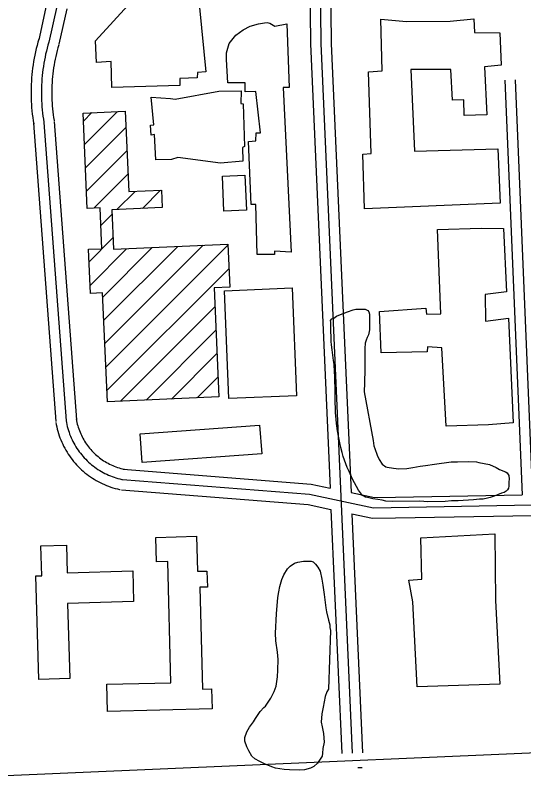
# Model space of a CAD drawing. Extents: x 3313442 to 3351311, y 721974 to 747360.
# Drawn here: x 3324830 to 3325566, y 734675 to 735775 of the extents above; entities that cross this region are included whole.
import ezdxf

# ---------------------------------------------------------------- set-up
doc = ezdxf.new("R2010")
doc.units = 0
for name, color, linetype in [('V-BLDG-OTLN', 7, 'Continuous'), ('V-ROAD-CNTR', 7, 'Continuous'), ('V-SITE-VEGE', 7, 'Continuous')]:
    doc.layers.add(name, color=color, linetype=linetype)

msp = doc.modelspace()

# ---------------------------------------------------------------- linework, layer by layer
at = {"layer": 'V-BLDG-OTLN'}
for p, q in [((3324928.5, 735621.9), (3324940.7, 735634.1)), ((3324930, 735588), (3324977.7, 735635.7)), ((3324931.6, 735554.2), (3324990.1, 735612.7)), ((3324933.1, 735520.4), (3324991.6, 735578.9)), ((3324943.8, 735495.8), (3324993.1, 735545.1)), ((3324977.1, 735493.7), (3325003.4, 735520)), ((3325014.2, 735495.4), (3325040.4, 735521.7)), ((3324953.8, 735470.4), (3324969.8, 735486.3)), ((3324936.5, 735417.7), (3324971.3, 735452.5)), ((3324938.1, 735383.9), (3324991.1, 735436.9)), ((3324956.5, 735367), (3325028.1, 735438.6)), ((3324958, 735333.2), (3325065.1, 735440.3)), ((3324959.6, 735299.4), (3325102.2, 735442)), ((3324961.1, 735265.5), (3325137.8, 735442.3)), ((3324962.6, 735231.7), (3325139.4, 735408.4)), ((3324982.1, 735215.9), (3325118.9, 735352.6)), ((3325019.2, 735217.5), (3325120.4, 735318.8)), ((3325056.2, 735219.2), (3325122, 735285)), ((3325093.2, 735220.9), (3325123.5, 735251.2))]:
    msp.add_line(p, q, dxfattribs=at)
for points in [[(3324945.9, 735737.9), (3325029.6, 735829.7), (3325061.4, 735829), (3325060.2, 735838.3), (3325063.4, 735845.2), (3325068.2, 735846), (3325074.3, 735841.6), (3325075.2, 735815), (3325100.2, 735814.3), (3325103.5, 735792.6), (3325096.7, 735786.5), (3325105.6, 735693.1), (3325093.9, 735692.2), (3325093.5, 735684.6), (3325068.2, 735683.7), (3325068.2, 735673.6), (3324969.5, 735670.3), (3324968.6, 735708.2), (3324947.6, 735706.5)], [(3325335.8, 735494.8), (3325333.1, 735574.1), (3325345.1, 735575), (3325341.4, 735693.4), (3325361.1, 735694.7), (3325359.1, 735769.6), (3325396.6, 735766.1), (3325459.5, 735766.8), (3325494.1, 735769.8), (3325495, 735750.1), (3325531.6, 735749.8), (3325533.5, 735702.7), (3325509.3, 735700.2), (3325512.8, 735630.9), (3325480.2, 735630), (3325479.7, 735652.5), (3325463.2, 735652.1), (3325460.6, 735696.7), (3325402.6, 735696.5), (3325408, 735578.1), (3325528.8, 735581.5), (3325532, 735502.9)], [(3325229.6, 735431.9), (3325205.1, 735433.4), (3325205.5, 735428.5), (3325180.1, 735428.4), (3325178.2, 735500.9), (3325171.7, 735500.9), (3325167.7, 735592.3), (3325178.1, 735593.1), (3325178.9, 735604.8), (3325184.9, 735604.8), (3325178.2, 735664.8), (3325162.9, 735664), (3325162.8, 735677.3), (3325137.9, 735677.1), (3325135.7, 735711), (3325135.7, 735720.6), (3325139.6, 735734.3), (3325149.2, 735746.1), (3325159.7, 735754.2), (3325170.1, 735759.5), (3325182.2, 735762.7), (3325190.6, 735764), (3325194.7, 735764.8), (3325198.3, 735763.6), (3325205.6, 735759.2), (3325223.3, 735762.5), (3325226.5, 735670.7), (3325217.7, 735670.3)], [(3325033.3, 735565.9), (3325031.5, 735602.5), (3325026.6, 735601.3), (3325025.8, 735615.8), (3325030.6, 735616.6), (3325026.8, 735656.5), (3325054.6, 735654.6), (3325061.4, 735653.4), (3325124.6, 735665.4), (3325156.9, 735665.9), (3325156.5, 735647.4), (3325159.8, 735647), (3325161.7, 735585), (3325158.8, 735583.4), (3325159.3, 735563.6), (3325127.1, 735561.1), (3325065.5, 735569.3), (3325056.2, 735566)], [(3324928, 735633.5), (3324989, 735636.2), (3324994.3, 735519.6), (3325041.5, 735521.7), (3325042.6, 735496.7), (3324969.5, 735493.4), (3324972.1, 735436.1), (3325137.8, 735443.6), (3325140.6, 735381.1), (3325117.7, 735380.1), (3325124.8, 735222.3), (3324963.4, 735215), (3324956.2, 735372.9), (3324938.6, 735372.1), (3324935.7, 735436.1), (3324955.4, 735437), (3324952.7, 735496.2), (3324934.2, 735495.3)], [(3325132, 735491.4), (3325129.8, 735542.2), (3325162.3, 735543.6), (3325164.6, 735492.9)], [(3325359.8, 735286.2), (3325357.5, 735345.8), (3325424.7, 735350.6), (3325425.2, 735342.1), (3325446.1, 735342.6), (3325441.5, 735464.7), (3325504.7, 735466.6), (3325537, 735466.3), (3325541.4, 735374.5), (3325510.4, 735370.7), (3325511, 735332), (3325544, 735336.2), (3325551.1, 735184.8), (3325515.3, 735181.8), (3325454.1, 735179.9), (3325447.5, 735293.5), (3325427, 735294.6), (3325426.6, 735287.8)], [(3325139.3, 735220), (3325132.8, 735376), (3325230.7, 735380.1), (3325237.2, 735224)], [(3325013.7, 735127.2), (3325010.6, 735168.6), (3325183.7, 735181.5), (3325186.8, 735140)], [(3324963.4, 734766.4), (3324962.4, 734805.9), (3325055.2, 734808.2), (3325050.8, 734983.9), (3325034.5, 734983.5), (3325033.6, 735018.8), (3325092.3, 735020.3), (3325093.6, 734969.6), (3325107.5, 734970), (3325108.1, 734946.7), (3325097.1, 734946.5), (3325100.8, 734798.9), (3325114.2, 734799.2), (3325115, 734770.2)], [(3325411.9, 734802.3), (3325405.7, 734925.6), (3325399.9, 734956.9), (3325418.9, 734958.2), (3325417, 735018.2), (3325524.5, 735024), (3325525.3, 734927.3), (3325531.5, 734806.1)], [(3324864.1, 734812.7), (3324859.4, 734962.9), (3324868.2, 734963.2), (3324866.9, 735006.3), (3324903.8, 735007.5), (3324905.1, 734967.2), (3324999.9, 734970.1), (3325001.2, 734926.1), (3324905.5, 734923.1), (3324908.9, 734814.1)]]:
    msp.add_lwpolyline(points, close=True, dxfattribs=at)
at = {"layer": 'V-ROAD-CNTR'}
msp.add_line((3325332.4, 734685), (3325325.9, 734684.7), dxfattribs=at)
for points in [[(3325250.9, 736547.8), (3325250.1, 736427.5), (3325252, 736237.3), (3325257.4, 735733.6), (3325285.7, 735090.3)], [(3325265.9, 736547.7), (3325265.1, 736427.5), (3325267, 736237.5), (3325272.4, 735734), (3325317.7, 734706.2)], [(3325280.9, 736547.6), (3325280.1, 736427.5), (3325282, 736237.6), (3325287.4, 735734.4), (3325316.1, 735083.9)], [(3324875.3, 735791.1), (3324863.8, 735739.6)], [(3324890, 735787.8), (3324878.4, 735736.4)], [(3324904.6, 735784.6), (3324893.1, 735733.1)], [(3324864, 735740.5), (3324862.7, 735736.1), (3324861.5, 735731.5), (3324860.3, 735726.8), (3324859.2, 735722.2), (3324858.2, 735717.5), (3324857.3, 735712.8), (3324856.4, 735708.1), (3324855.7, 735703.3), (3324855, 735698.6), (3324854.4, 735693.9), (3324853.9, 735689.1), (3324853.5, 735684.3), (3324853.2, 735679.6), (3324852.9, 735674.8), (3324852.7, 735670), (3324852.7, 735665.2), (3324852.7, 735660.4), (3324852.8, 735655.6), (3324852.9, 735650.9), (3324853.2, 735646.1), (3324853.5, 735641.3), (3324854, 735636.5), (3324854.5, 735631.8), (3324855.1, 735627), (3324855.7, 735622.3), (3324856.5, 735617.7), (3324856.5, 735617.3)], [(3324878.4, 735736.4), (3324877.2, 735732), (3324876, 735727.7), (3324874.9, 735723.3), (3324873.8, 735718.9), (3324872.9, 735714.5), (3324872, 735710), (3324871.2, 735705.6), (3324870.5, 735701.1), (3324869.9, 735696.6), (3324869.3, 735692.1), (3324868.8, 735687.7), (3324868.5, 735683.2), (3324868.1, 735678.6), (3324867.9, 735674.1), (3324867.7, 735669.6), (3324867.7, 735665.1), (3324867.7, 735660.6), (3324867.8, 735656.1), (3324867.9, 735651.5), (3324868.2, 735647), (3324868.5, 735642.5), (3324868.9, 735638), (3324869.4, 735633.5), (3324869.9, 735629), (3324870.6, 735624.6), (3324871.3, 735620.1), (3324871.3, 735619.8)], [(3324892.8, 735732.2), (3324891.6, 735728), (3324890.5, 735723.9), (3324889.4, 735719.7), (3324888.5, 735715.6), (3324887.6, 735711.4), (3324886.8, 735707.3), (3324886, 735703.1), (3324885.3, 735698.9), (3324884.7, 735694.7), (3324884.2, 735690.4), (3324883.8, 735686.2), (3324883.4, 735682), (3324883.1, 735677.7), (3324882.9, 735673.5), (3324882.7, 735669.2), (3324882.7, 735665), (3324882.7, 735660.7), (3324882.7, 735656.5), (3324882.9, 735652.2), (3324883.1, 735648), (3324883.4, 735643.7), (3324883.8, 735639.5), (3324884.3, 735635.3), (3324884.8, 735631), (3324885.4, 735626.8), (3324886.1, 735622.5), (3324886.1, 735622.3)], [(3325538.9, 735680.9), (3325563.9, 735080.5)], [(3325553.9, 735681.6), (3325579.5, 735065.8)], [(3324856.4, 735618.7), (3324888.4, 735186.7)], [(3324871.3, 735619.8), (3324903.4, 735187.8)], [(3324886.3, 735621), (3324918.4, 735188.9)], [(3324888.6, 735185.1), (3324889.2, 735182.1), (3324889.9, 735178.8), (3324890.6, 735175.6), (3324891.5, 735172.4), (3324892.4, 735169.3), (3324893.5, 735166.1), (3324894.6, 735163), (3324895.8, 735159.9), (3324897.1, 735156.9), (3324898.5, 735153.9), (3324899.9, 735150.9), (3324901.5, 735148), (3324903.1, 735145.1), (3324904.8, 735142.2), (3324906.5, 735139.4), (3324908.4, 735136.7), (3324910.3, 735134), (3324912.3, 735131.4), (3324914.4, 735128.8), (3324916.5, 735126.3), (3324918.7, 735123.8), (3324921, 735121.4), (3324923.4, 735119.1), (3324925.8, 735116.8), (3324928.2, 735114.6), (3324930.8, 735112.5), (3324933.4, 735110.4), (3324936, 735108.4), (3324938.7, 735106.5), (3324941.5, 735104.7), (3324944.3, 735102.9), (3324947.1, 735101.2), (3324950, 735099.6), (3324952.9, 735098.1), (3324955.9, 735096.7), (3324958.9, 735095.3), (3324962, 735094), (3324965.1, 735092.8), (3324968.2, 735091.7), (3324971.3, 735090.7), (3324974.5, 735089.8), (3324977.7, 735088.9), (3324980.8, 735088.2), (3324981.9, 735088)], [(3324903.4, 735187.8), (3324903.9, 735185), (3324904.5, 735182.1), (3324905.2, 735179.3), (3324905.9, 735176.5), (3324906.8, 735173.7), (3324907.7, 735171), (3324908.6, 735168.3), (3324909.7, 735165.6), (3324910.8, 735162.9), (3324912, 735160.3), (3324913.3, 735157.7), (3324914.6, 735155.1), (3324916.1, 735152.6), (3324917.5, 735150.1), (3324919.1, 735147.7), (3324920.7, 735145.3), (3324922.4, 735142.9), (3324924.1, 735140.6), (3324926, 735138.4), (3324927.8, 735136.2), (3324929.8, 735134), (3324931.8, 735131.9), (3324933.8, 735129.9), (3324935.9, 735127.9), (3324938.1, 735126), (3324940.3, 735124.1), (3324942.5, 735122.3), (3324944.9, 735120.6), (3324947.2, 735118.9), (3324949.6, 735117.3), (3324952.1, 735115.7), (3324954.6, 735114.3), (3324957.1, 735112.8), (3324959.7, 735111.5), (3324962.3, 735110.3), (3324964.9, 735109.1), (3324967.6, 735107.9), (3324970.3, 735106.9), (3324973, 735105.9), (3324975.7, 735105), (3324978.5, 735104.2), (3324981.3, 735103.5), (3324984.1, 735102.8), (3324985.1, 735102.6)], [(3324918.2, 735190.5), (3324918.6, 735187.8), (3324919.1, 735185.4), (3324919.7, 735183), (3324920.4, 735180.6), (3324921.1, 735178.2), (3324921.8, 735175.9), (3324922.7, 735173.5), (3324923.6, 735171.2), (3324924.6, 735168.9), (3324925.6, 735166.7), (3324926.7, 735164.5), (3324927.8, 735162.3), (3324929, 735160.1), (3324930.3, 735158), (3324931.6, 735155.9), (3324933, 735153.8), (3324934.5, 735151.8), (3324936, 735149.9), (3324937.5, 735147.9), (3324939.1, 735146), (3324940.8, 735144.2), (3324942.5, 735142.4), (3324944.2, 735140.6), (3324946, 735138.9), (3324947.9, 735137.3), (3324949.8, 735135.7), (3324951.7, 735134.2), (3324953.7, 735132.7), (3324955.7, 735131.2), (3324957.8, 735129.8), (3324959.9, 735128.5), (3324962, 735127.3), (3324964.2, 735126.1), (3324966.4, 735124.9), (3324968.6, 735123.8), (3324970.9, 735122.8), (3324973.2, 735121.9), (3324975.5, 735121), (3324977.8, 735120.1), (3324980.2, 735119.4), (3324982.5, 735118.7), (3324984.9, 735118), (3324987.4, 735117.5), (3324988.2, 735117.3)], [(3324986.3, 735117.6), (3325258.2, 735096.1), (3325285.7, 735090.3)], [(3324985.1, 735102.6), (3325256.1, 735081.2), (3325348.8, 735061.7), (3325578.3, 735065.7), (3325903.2, 735081.8)], [(3324983.9, 735087.7), (3325254, 735066.3), (3325287.1, 735059.3)], [(3325316.1, 735083.9), (3325350.2, 735076.7), (3325380.6, 735077.2)], [(3325380.6, 735077.2), (3325563.9, 735080.5)], [(3325380.4, 735047.2), (3325578.8, 735050.7), (3325892.4, 735066.2)], [(3325287.1, 735059.3), (3325302.7, 734705.5)], [(3325317.4, 735052.9), (3325332.7, 734706.8)], [(3325317.4, 735052.9), (3325347.3, 735046.7), (3325380.4, 735047.2)], [(3327445.3, 734781.4), (3325663.8, 734710.1), (3324415, 734655.9)]]:
    msp.add_lwpolyline(points, dxfattribs=at)
at = {"layer": 'V-SITE-VEGE'}
for points in [[(3325339.3, 735308.4), (3325337.9, 735304.4), (3325336.5, 735299.9), (3325336, 735292.2), (3325336.3, 735256.4), (3325335.8, 735248.7), (3325335.6, 735238.7), (3325335, 735233.6), (3325335.1, 735229.6), (3325348.4, 735158.9), (3325349.4, 735151.5), (3325350.5, 735147.3), (3325354, 735137.9), (3325356.9, 735131.4), (3325361.2, 735124.6), (3325366.7, 735121.2), (3325368.7, 735120.4), (3325377.5, 735118.8), (3325385.2, 735118), (3325397.1, 735118.6), (3325405.6, 735119.8), (3325416.1, 735121.9), (3325424.1, 735123.1), (3325437.2, 735124.9), (3325461, 735128), (3325470.1, 735128.3), (3325486.6, 735128.5), (3325497.7, 735128), (3325501.1, 735127.4), (3325516.5, 735124.4), (3325526.2, 735120), (3325531.4, 735116.9), (3325539.9, 735113.8), (3325542.5, 735112.4), (3325543.9, 735110.1), (3325544.8, 735108.2), (3325545.4, 735103.3), (3325544.9, 735099.3), (3325544.9, 735093.1), (3325544.1, 735090), (3325542.7, 735087.7), (3325541, 735085.9), (3325537.9, 735083.9), (3325534.2, 735082.8), (3325528.3, 735080.2), (3325523.4, 735078.7), (3325517.5, 735076.4), (3325513.8, 735075.8), (3325507.3, 735074.3), (3325502.1, 735074), (3325493.3, 735073), (3325471.2, 735071.7), (3325461.5, 735071.7), (3325452.4, 735070.7), (3325427.4, 735070.5), (3325415.7, 735071), (3325375.9, 735070.7), (3325366.5, 735071.2), (3325361.1, 735072.6), (3325354.8, 735073.6), (3325347.7, 735074.7), (3325340, 735076.4), (3325337.2, 735077.2), (3325334.9, 735078.3), (3325332.9, 735079.4), (3325330, 735083.1), (3325327.1, 735087.1), (3325318.2, 735102.9), (3325313.5, 735114), (3325310.4, 735120.2), (3325306.6, 735130.4), (3325304.8, 735135.8), (3325303.4, 735141.5), (3325301.6, 735149.1), (3325299.8, 735155.7), (3325297.8, 735165.3), (3325296.6, 735173), (3325295.3, 735183.8), (3325294.4, 735190), (3325293.5, 735199.4), (3325293.3, 735221), (3325293, 735227.9), (3325292.8, 735252.6), (3325292.2, 735258), (3325291.5, 735269.7), (3325290.9, 735275.1), (3325288.8, 735290.4), (3325287.9, 735297.8), (3325287.6, 735302.3), (3325287.5, 735310.9), (3325286.9, 735316), (3325286.8, 735330.5), (3325286.5, 735332.8), (3325288.4, 735335.6), (3325291, 735336.5), (3325295, 735339.1), (3325298.4, 735340.5), (3325310.8, 735345.5), (3325319.1, 735348.4), (3325323, 735349.3), (3325328.1, 735349.6)], [(3325328.1, 735349.6), (3325333.3, 735349.6), (3325336.7, 735349.4), (3325340.7, 735347.4), (3325341.8, 735345.4), (3325343, 735342.3), (3325343.1, 735324.1), (3325342.9, 735319.3), (3325341.2, 735312.4), (3325339.3, 735308.4)]]:
    msp.add_lwpolyline(points, dxfattribs=at)
msp.add_lwpolyline([(3325283.4, 734798.9), (3325281.1, 734794.9), (3325278.6, 734788.1), (3325275.9, 734773), (3325274, 734763.3), (3325272.9, 734751), (3325274.1, 734744.2), (3325276.2, 734734.9), (3325276.8, 734728.3), (3325277.2, 734722.3), (3325275.2, 734712.7), (3325275, 734706.4), (3325274.2, 734701.6), (3325270.3, 734695.8), (3325267.7, 734691.8), (3325262.4, 734687), (3325257.6, 734684.4), (3325248.5, 734682), (3325241.1, 734681.4), (3325226.9, 734681.8), (3325219.2, 734682.6), (3325206.6, 734684.5), (3325201.2, 734686.5), (3325191, 734690.7), (3325184.1, 734694), (3325177, 734697.9), (3325172.4, 734701.9), (3325168, 734709.5), (3325165.4, 734715.2), (3325162.5, 734723.4), (3325162.5, 734729.1), (3325165.3, 734737.1), (3325168.9, 734743.7), (3325174.8, 734751.7), (3325177.9, 734756.5), (3325184.7, 734766.3), (3325190, 734772.3), (3325192.3, 734774.3), (3325197, 734781.4), (3325199.9, 734786), (3325204.6, 734795.7), (3325207.7, 734803.4), (3325209.8, 734816.8), (3325210.3, 734826.5), (3325210.8, 734842.1), (3325209.6, 734852.6), (3325207.2, 734869.1), (3325206.5, 734880.2), (3325208.3, 734907.8), (3325210.3, 734931.7), (3325211.4, 734940), (3325213.1, 734947.6), (3325216.1, 734957.9), (3325218.9, 734964.5), (3325224.2, 734973.1), (3325228.2, 734977.3), (3325234.4, 734981.4), (3325238.9, 734983.1), (3325247.5, 734984.3), (3325258.3, 734984.4), (3325261.1, 734983.3), (3325264.8, 734980.2), (3325268, 734975.7), (3325271.2, 734969.7), (3325273.8, 734958.1), (3325275.3, 734949.6), (3325277.4, 734935.9), (3325279.6, 734916.9), (3325280.5, 734910.9), (3325283.4, 734898.7), (3325285.2, 734892.2), (3325285.5, 734888.2), (3325286.4, 734883.7)], close=True, dxfattribs=at)

doc.saveas('drawing.dxf')
